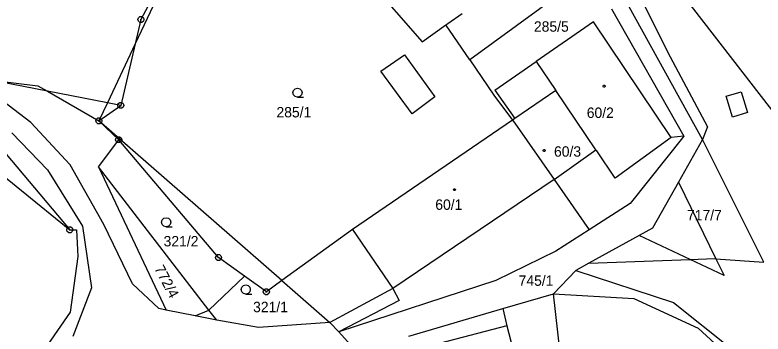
# Model space of a CAD drawing. Extents: x -694465 to -690527, y -983694 to -978978.
# Drawn here: x -693503.4 to -693381.2, y -981437.2 to -981385.1 of the extents above; entities that cross this region are included whole.
import ezdxf

# ---------------------------------------------------------------- set-up
doc = ezdxf.new("R2010")
doc.units = 0
for name, color, linetype in [('Vrstva 1', 7, 'Continuous'), ('Vrstva 18', 7, 'Continuous'), ('Vrstva 19', 7, 'Continuous'), ('Vrstva 24', 7, 'Continuous'), ('Vrstva 25', 7, 'Continuous')]:
    doc.layers.add(name, color=color, linetype=linetype)

msp = doc.modelspace()

# ---------------------------------------------------------------- linework, layer by layer
at = {"layer": 'Vrstva 1'}
for points in [[(-693413.508, -981365.999), (-693411.271, -981369.077), (-693401.189, -981382.235), (-693396.367, -981391.885), (-693390.235, -981403.352), (-693391.05, -981405.4)], [(-693454.57, -981369.13), (-693436.86, -981389.44)], [(-693378.44, -981402.27), (-693403.51, -981369.82)], [(-693474.98, -981371.23), (-693483.71, -981389.76)], [(-693474.98, -981371.23), (-693482.78, -981385.8)], [(-693409.99, -981378.45), (-693429.037, -981392.386)], [(-693391.05, -981405.4), (-693403.29, -981383.22)], [(-693432.66, -981386.48), (-693430.29, -981384.8)], [(-693405.92, -981384.05), (-693394.1, -981404.87)], [(-693482.78, -981385.8), (-693483.71, -981389.76)], [(-693436.86, -981389.44), (-693432.968, -981386.697)], [(-693432.968, -981386.697), (-693432.66, -981386.48)], [(-693429.07, -981392.41), (-693432.968, -981386.697)], [(-693408.86, -981386.16), (-693418.23, -981392.67)], [(-693396.17, -981405.05), (-693408.86, -981386.16)], [(-693483.71, -981389.76), (-693488.25, -981399.41)], [(-693483.71, -981389.76), (-693486.07, -981399.83)], [(-693439.715, -981391.55), (-693434.789, -981398.442), (-693438.49, -981401.201), (-693443.572, -981394.242), (-693439.715, -981391.55)], [(-693429.037, -981392.386), (-693429.07, -981392.41)], [(-693429.07, -981392.41), (-693425.12, -981398.17)], [(-693424.99, -981397.36), (-693418.23, -981392.67)], [(-693418.23, -981392.67), (-693415.02, -981397.4)], [(-693516.37, -981394.09), (-693494.4, -981420.15)], [(-693498.06, -981397.52), (-693507.63, -981395.67)], [(-693507.63, -981395.67), (-693499.62, -981396.62)], [(-693500.76, -981402.63), (-693508.42, -981396.8)], [(-693499.62, -981396.62), (-693498.06, -981397.52)], [(-693488.25, -981399.41), (-693498.06, -981397.52)], [(-693498.06, -981397.52), (-693489.64, -981402.35)], [(-693425.12, -981398.17), (-693422.08, -981402.23)], [(-693424.99, -981397.36), (-693421.73, -981401.98)], [(-693415.02, -981397.4), (-693421.73, -981401.98)], [(-693408.457, -981407.068), (-693415.02, -981397.4)], [(-693387.22, -981398.35), (-693384.76, -981397.6)], [(-693386.18, -981401.75), (-693387.22, -981398.35)], [(-693384.76, -981397.6), (-693383.72, -981401)], [(-693488.25, -981399.41), (-693489.64, -981402.35)], [(-693486.07, -981399.83), (-693488.25, -981399.41)], [(-693489.64, -981402.35), (-693486.07, -981399.83)], [(-693421.73, -981401.98), (-693422.08, -981402.23)], [(-693383.72, -981401), (-693386.18, -981401.75)], [(-693494.36, -981409.52), (-693500.76, -981402.63)], [(-693486.41, -981405.43), (-693489.64, -981402.35)], [(-693459.75, -981428.43), (-693489.64, -981402.35)], [(-693422.08, -981402.23), (-693448.25, -981420.11)], [(-693422.08, -981402.23), (-693421.7, -981402.74)], [(-693421.7, -981402.74), (-693415.3, -981411.93)], [(-693503.86, -981404.34), (-693498.03, -981410.36)], [(-693489.72, -981409.86), (-693486.41, -981405.43)], [(-693470.11, -981424.68), (-693486.41, -981405.43)], [(-693396.17, -981405.05), (-693405.3, -981411.71)], [(-693394.1, -981404.87), (-693402.85, -981415.85)], [(-693394.1, -981404.87), (-693396.17, -981405.05)], [(-693391.05, -981405.4), (-693394.964, -981412.345)], [(-693381.07, -981425.44), (-693391.05, -981405.4)], [(-693510.23, -981407.29), (-693494.4, -981420.15)], [(-693415.3, -981411.93), (-693408.457, -981407.068)], [(-693408.34, -981407.24), (-693408.457, -981407.068)], [(-693405.3, -981411.71), (-693408.34, -981407.24)], [(-693498.03, -981410.36), (-693492.33, -981419.57)], [(-693488.81, -981419.29), (-693494.36, -981409.52)], [(-693471.67, -981433.26), (-693489.72, -981409.86)], [(-693489.72, -981409.86), (-693478.68, -981433.26)], [(-693415.3, -981411.93), (-693441.66, -981429.72)], [(-693415.3, -981411.93), (-693409.58, -981420.17)], [(-693394.964, -981412.345), (-693399.21, -981419.88)], [(-693394.964, -981412.345), (-693388.884, -981424.865)], [(-693402.85, -981415.85), (-693409.58, -981420.17)], [(-693494.4, -981420.15), (-693493.28, -981420.14)], [(-693493.28, -981420.14), (-693493.08, -981424.53)], [(-693492.33, -981419.57), (-693490.86, -981429.63)], [(-693484.15, -981428.99), (-693488.81, -981419.29)], [(-693448.25, -981420.11), (-693459.75, -981428.43)], [(-693448.25, -981420.11), (-693441.66, -981429.72)], [(-693409.58, -981420.17), (-693415.01, -981423.66)], [(-693399.21, -981419.88), (-693401.382, -981421.079)], [(-693401.382, -981421.079), (-693409.61, -981425.62)], [(-693393.101, -981425), (-693401.382, -981421.079)], [(-693415.01, -981423.66), (-693424.8, -981428.41)], [(-693493.08, -981424.53), (-693494.34, -981433.59)], [(-693465.88, -981427.7), (-693470.11, -981424.68)], [(-693409.61, -981425.62), (-693393.101, -981425)], [(-693393.101, -981425), (-693389.09, -981424.85)], [(-693388.884, -981424.865), (-693387.55, -981427.623), (-693393.101, -981425)], [(-693389.09, -981424.85), (-693388.884, -981424.865)], [(-693388.884, -981424.865), (-693381.07, -981425.44)], [(-693409.61, -981425.62), (-693411.77, -981426.82)], [(-693411.77, -981426.82), (-693415.41, -981430.62)], [(-693411.77, -981426.82), (-693395.8, -981432)], [(-693471.67, -981433.26), (-693465.88, -981427.7)], [(-693462.29, -981430.27), (-693465.88, -981427.7)], [(-693459.75, -981428.43), (-693462.29, -981430.27)], [(-693459.75, -981428.43), (-693451.92, -981435.27)], [(-693424.8, -981428.41), (-693450.48, -981436.83)], [(-693490.86, -981429.63), (-693493.89, -981437.58)], [(-693479.86, -981433.02), (-693484.15, -981428.99)], [(-693441.66, -981429.72), (-693451.92, -981435.27)], [(-693441.66, -981429.72), (-693440.6, -981431.7)], [(-693423.65, -981433.03), (-693415.41, -981430.62)], [(-693413.55, -981447.02), (-693415.41, -981430.62)], [(-693415.41, -981430.62), (-693402.28, -981431.35)], [(-693440.6, -981431.7), (-693450.48, -981436.83)], [(-693402.28, -981431.35), (-693391.75, -981436.19)], [(-693395.8, -981432), (-693386.402, -981439.533)], [(-693494.34, -981433.59), (-693497.96, -981438.86)], [(-693478.68, -981433.26), (-693479.86, -981433.02)], [(-693473.92, -981434.21), (-693478.68, -981433.26)], [(-693473.92, -981434.21), (-693471.67, -981433.26)], [(-693470.4, -981434.91), (-693471.67, -981433.26)], [(-693439.01, -981437.52), (-693423.65, -981433.03)], [(-693423.65, -981433.03), (-693423.03, -981435.83)], [(-693470.4, -981434.91), (-693473.92, -981434.21)], [(-693463.59, -981436.12), (-693470.4, -981434.91)], [(-693451.92, -981435.27), (-693463.59, -981436.12)], [(-693450.48, -981436.83), (-693451.92, -981435.27)], [(-693423.03, -981435.83), (-693433.85, -981438.66)], [(-693423.03, -981435.83), (-693414.02, -981470.27)], [(-693391.75, -981436.19), (-693387, -981440.6)], [(-693447.55, -981440.02), (-693450.48, -981436.83)]]:
    msp.add_lwpolyline(points, dxfattribs=at)
at = {"layer": 'Vrstva 24'}
for points in [[(-693482.626, -981385.324), (-693482.376, -981385.506), (-693482.28, -981385.8), (-693482.376, -981386.094), (-693482.626, -981386.276), (-693482.934, -981386.276), (-693483.184, -981386.094), (-693483.28, -981385.8), (-693483.184, -981385.506), (-693482.934, -981385.324)], [(-693485.916, -981399.354), (-693485.666, -981399.536), (-693485.57, -981399.83), (-693485.666, -981400.124), (-693485.916, -981400.306), (-693486.224, -981400.306), (-693486.474, -981400.124), (-693486.57, -981399.83), (-693486.474, -981399.536), (-693486.224, -981399.354)], [(-693489.486, -981401.874), (-693489.236, -981402.056), (-693489.14, -981402.35), (-693489.236, -981402.644), (-693489.486, -981402.826), (-693489.794, -981402.826), (-693490.044, -981402.644), (-693490.14, -981402.35), (-693490.044, -981402.056), (-693489.794, -981401.874)], [(-693486.256, -981404.954), (-693486.006, -981405.136), (-693485.91, -981405.43), (-693486.006, -981405.724), (-693486.256, -981405.906), (-693486.564, -981405.906), (-693486.814, -981405.724), (-693486.91, -981405.43), (-693486.814, -981405.136), (-693486.564, -981404.954)], [(-693494.246, -981419.674), (-693493.996, -981419.856), (-693493.9, -981420.15), (-693493.996, -981420.444), (-693494.246, -981420.626), (-693494.554, -981420.626), (-693494.804, -981420.444), (-693494.9, -981420.15), (-693494.804, -981419.856), (-693494.554, -981419.674)], [(-693469.956, -981424.204), (-693469.706, -981424.386), (-693469.61, -981424.68), (-693469.706, -981424.974), (-693469.956, -981425.156), (-693470.264, -981425.156), (-693470.514, -981424.974), (-693470.61, -981424.68), (-693470.514, -981424.386), (-693470.264, -981424.204)], [(-693462.136, -981429.794), (-693461.886, -981429.976), (-693461.79, -981430.27), (-693461.886, -981430.564), (-693462.136, -981430.746), (-693462.444, -981430.746), (-693462.694, -981430.564), (-693462.79, -981430.27), (-693462.694, -981429.976), (-693462.444, -981429.794)]]:
    msp.add_lwpolyline(points, close=True, dxfattribs=at)
for points in [[(-693482.899, -981385.8), (-693482.66, -981385.8)], [(-693486.189, -981399.83), (-693485.95, -981399.83)], [(-693489.759, -981402.35), (-693489.52, -981402.35)], [(-693486.529, -981405.43), (-693486.29, -981405.43)], [(-693494.519, -981420.15), (-693494.28, -981420.15)], [(-693470.229, -981424.68), (-693469.99, -981424.68)], [(-693462.409, -981430.27), (-693462.17, -981430.27)]]:
    msp.add_lwpolyline(points, dxfattribs=at)
at = {"layer": 'Vrstva 25'}
for points in [[(-693457.22, -981398.5), (-693457.595, -981398.399), (-693457.869, -981398.125), (-693457.97, -981397.75), (-693457.869, -981397.375), (-693457.595, -981397.101), (-693457.22, -981397), (-693456.845, -981397.101), (-693456.571, -981397.375), (-693456.47, -981397.75), (-693456.571, -981398.125), (-693456.845, -981398.399), (-693457.22, -981398.5), (-693456.22, -981398.501)], [(-693478.66, -981419.67), (-693479.035, -981419.569), (-693479.309, -981419.295), (-693479.41, -981418.92), (-693479.309, -981418.545), (-693479.035, -981418.271), (-693478.66, -981418.17), (-693478.285, -981418.271), (-693478.011, -981418.545), (-693477.91, -981418.92), (-693478.011, -981419.295), (-693478.285, -981419.569), (-693478.66, -981419.67), (-693477.66, -981419.671)], [(-693465.66, -981430.64), (-693466.035, -981430.539), (-693466.309, -981430.265), (-693466.41, -981429.89), (-693466.309, -981429.515), (-693466.035, -981429.241), (-693465.66, -981429.14), (-693465.285, -981429.241), (-693465.011, -981429.515), (-693464.91, -981429.89), (-693465.011, -981430.265), (-693465.285, -981430.539), (-693465.66, -981430.64), (-693464.66, -981430.641)]]:
    msp.add_lwpolyline(points, dxfattribs=at)
for points in [[(-693407.033, -981396.528), (-693406.945, -981396.68), (-693407.033, -981396.832), (-693407.207, -981396.832), (-693407.295, -981396.68), (-693407.207, -981396.528)], [(-693416.833, -981407.038), (-693416.745, -981407.19), (-693416.833, -981407.342), (-693417.007, -981407.342), (-693417.095, -981407.19), (-693417.007, -981407.038)], [(-693431.473, -981413.448), (-693431.385, -981413.6), (-693431.473, -981413.752), (-693431.647, -981413.752), (-693431.735, -981413.6), (-693431.647, -981413.448)]]:
    msp.add_lwpolyline(points, close=True, dxfattribs=at)

# ---------------------------------------------------------------- texts
at = {"layer": 'Vrstva 18'}
for s, p in [('285/5', (-693418.593, -981387.8)), ('285/1', (-693460.642, -981401.79)), ('717/7', (-693393.593, -981418.61)), ('321/2', (-693479.073, -981422.86)), ('745/1', (-693421.092, -981429.3)), ('321/1', (-693464.463, -981433.61))]:
    msp.add_text(s, height=1.7, dxfattribs=at).set_placement(p)
msp.add_text('772/4', height=1.7, rotation=297.88076, dxfattribs=at).set_placement((-693480.649, -981426.47))
at = {"layer": 'Vrstva 19'}
for s, p in [('60/2', (-693409.964, -981401.88)), ('60/3', (-693415.313, -981408.21)), ('60/1', (-693434.703, -981416.89))]:
    msp.add_text(s, height=1.7, dxfattribs=at).set_placement(p)

doc.saveas('drawing.dxf')
